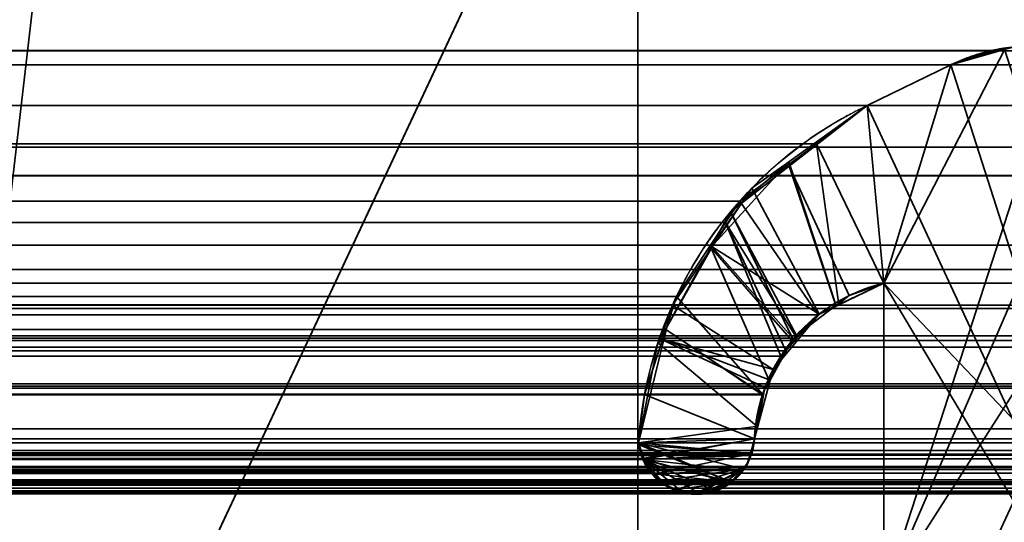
# Model space of a CAD drawing. Header units: millimetres. Extents: x -490 to 6690, y -115 to 152.
# Tile 428 of 656: x 1851.9 to 1856.84, y 8.56 to 11.08. Entities that reach past the tile are written whole.
import ezdxf

# ---------------------------------------------------------------- set-up
doc = ezdxf.new("R2010")
doc.units = ezdxf.units.MM
doc.layers.add('151', color=253, linetype='Continuous')

# ---------------------------------------------------------------- blocks, each defined once
blk = doc.blocks.new('UG_SURFACE_002')
at = {"layer": '151', "color": 252, "linetype": 'Continuous', "lineweight": 35}
for points in [[(2040, -6.2, 2202.5001), (2040, 133.2, 2202.5001), (960, 133.2, 2202.5001), (960, -6.2, 2202.5001)], [(1110, -6.2, 2052.5), (1110, 133.2, 2052.5), (1890, 133.2, 2052.5), (1890, -6.2, 2052.5)]]:
    blk.add_3dface(points, dxfattribs=at)
blk = doc.blocks.new('UG_SURFACE_133')
at = {"layer": '151', "color": 254, "linetype": 'Continuous', "lineweight": 35}
for points in [[(1875.25, -10, 2032.7499), (1875.25, 136.75, 2032.7499), (1124.75, 136.75, 2032.7499), (1124.75, -10, 2032.7499)], [(1855, 13, 2012.5), (1855, 5, 2012.5), (1851.2501, 5, 2008.75), (1851.2501, 131.75, 2008.75)], [(1867.4999, 21, 2025.0001), (1867.4999, -8, 2025.0001), (1132.5001, -8, 2025.0001), (1132.5001, 21, 2025.0001)], [(1863, 5, 2020.4999), (1863, 21, 2020.4999), (1137, 21, 2020.4999), (1137, 5, 2020.4999)], [(1859, 13, 2016.5), (1859, 5, 2016.5), (1141, 5, 2016.5), (1141, 13, 2016.5)], [(1855, 5, 2012.5), (1855, 13, 2012.5), (1145, 13, 2012.5), (1145, 5, 2012.5)]]:
    blk.add_3dface(points, dxfattribs=at)
blk = doc.blocks.new('UG_SURFACE_136')
at = {"layer": '151', "color": 254, "linetype": 'Continuous', "lineweight": 35}
for points in [[(1851.2977, 132.0496, 2008.7976), (1851.2501, 131.75, 2008.75), (1851.2501, 5, 2008.75), (1863, 106, 2020.4999)], [(1855, 13, -7.5), (1855, 5, -7.5), (1851.2501, 5, -7.5), (1851.2501, 131.75, -7.5)], [(1855, 13, 2012.5), (1863, 106, 2020.4999), (1851.2501, 5, 2008.75)], [(1851.2501, 5, 2008.75), (1855, 5, 2012.5), (1855, 13, 2012.5)], [(1855, 5, -7.5), (1855, 13, -7.5), (1855, 13, 2012.5), (1855, 5, 2012.5)]]:
    blk.add_3dface(points, dxfattribs=at)
blk = doc.blocks.new('UG_SURFACE_159')
at = {"layer": '151', "color": 14, "linetype": 'Continuous', "lineweight": 35}
for points in [[(1867.3, -10, 2024.8001), (1867.3, 19, 2024.8001), (1132.7, 19, 2024.8001), (1132.7, -10, 2024.8001)], [(1863.25, 16.25, 2020.75), (1863.25, -22, 2020.75), (1136.75, -22, 2020.75), (1136.75, 16.25, 2020.75)]]:
    blk.add_3dface(points, dxfattribs=at)
blk = doc.blocks.new('UG_SURFACE_160')
at = {"layer": '151', "color": 7, "linetype": 'Continuous', "lineweight": 35}
for points in [[(1136.75, 16, 2020.75), (1136.75, -22, 2020.75), (1863.25, -22, 2020.75), (1863.25, 16, 2020.75)], [(1863, 16, 2020.4999), (1863, -22, 2020.4999), (1137, -22, 2020.4999), (1137, 16, 2020.4999)]]:
    blk.add_3dface(points, dxfattribs=at)
blk = doc.blocks.new('UG_SURFACE_166')
at = {"layer": '151', "color": 253, "linetype": 'Continuous', "lineweight": 35}
for points in [[(1142.8112, 10.9236, 2014.6887), (1142.612, 10.853, 2014.888), (1857.388, 10.853, 2014.888)], [(1857.1888, 10.9236, 2014.6887), (1857.1199, 10.9237, 2014.6198), (1142.8801, 10.9237, 2014.6198), (1142.8112, 10.9236, 2014.6887)], [(1142.8112, 10.9236, 2014.6887), (1857.388, 10.853, 2014.888), (1857.1888, 10.9236, 2014.6887)], [(1142.8801, 10.9237, 2014.6198), (1857.1199, 10.9237, 2014.6198), (1856.8387, 10.9244, 2014.3387), (1143.1613, 10.9244, 2014.3387)], [(1143.2259, 10.9245, 2014.2741), (1143.1613, 10.9244, 2014.3387), (1856.8387, 10.9244, 2014.3387)], [(1143.2259, 10.9245, 2014.2741), (1856.8387, 10.9244, 2014.3387), (1856.7741, 10.9245, 2014.2741)], [(1856.7741, 10.9245, 2014.2741), (1143.4294, 10.853, 2014.0705), (1143.2259, 10.9245, 2014.2741)], [(1856.7741, 10.9245, 2014.2741), (1856.5706, 10.853, 2014.0705), (1143.4294, 10.853, 2014.0705)], [(1856.5706, 10.853, 2014.0705), (1856.7741, 10.9245, 2014.2741), (1856.8387, 10.9244, 2014.3387), (1856.235, 9.7575, 2013.7351)], [(1856.235, 8.1895, 2013.7351), (1856.235, 9.7575, 2013.7351), (1856.8387, 10.9244, 2014.3387), (1857.1199, 10.9237, 2014.6198)], [(1856.235, 8.1895, 2013.7351), (1857.1199, 10.9237, 2014.6198), (1857.1888, 10.9236, 2014.6887), (1857.388, 10.853, 2014.888)], [(1142.612, 10.853, 2014.888), (1142.193, 10.6485, 2015.3072), (1857.807, 10.6485, 2015.3072), (1857.388, 10.853, 2014.888)], [(1143.8484, 10.6485, 2013.6516), (1143.4294, 10.853, 2014.0705), (1856.5706, 10.853, 2014.0705), (1856.1516, 10.6485, 2013.6516)], [(1856.235, 9.7575, 2013.7351), (1855.8965, 10.4574, 2013.3965), (1856.1516, 10.6485, 2013.6516), (1856.5706, 10.853, 2014.0705)], [(1857.388, 10.853, 2014.888), (1857.807, 10.6485, 2015.3072), (1856.235, 8.1895, 2013.7351)], [(1858.1516, 10.44, 2015.6517), (1857.807, 10.6485, 2015.3072), (1142.193, 10.6485, 2015.3072), (1141.8484, 10.44, 2015.6517)], [(1143.8484, 10.6485, 2013.6516), (1856.1516, 10.6485, 2013.6516), (1855.8965, 10.4574, 2013.3965), (1144.1035, 10.4574, 2013.3965)], [(1856.235, 7.26, 2013.7351), (1857.807, 10.6485, 2015.3072), (1857.7231, 9.7575, 2015.223)], [(1857.807, 10.6485, 2015.3072), (1856.235, 7.26, 2013.7351), (1856.235, 8.1895, 2013.7351)], [(1141.8484, 10.44, 2015.6517), (1141.7125, 10.2966, 2015.7874), (1858.2875, 10.2966, 2015.7874)], [(1141.8484, 10.44, 2015.6517), (1858.2875, 10.2966, 2015.7874), (1858.1516, 10.44, 2015.6517)], [(1144.4877, 10.1696, 2013.0122), (1144.1035, 10.4574, 2013.3965), (1855.8965, 10.4574, 2013.3965)], [(1144.4877, 10.1696, 2013.0122), (1855.8965, 10.4574, 2013.3965), (1855.5123, 10.1696, 2013.0122)], [(1856.0095, 9.6484, 2013.5095), (1855.9043, 9.5975, 2013.4044), (1855.5123, 10.1696, 2013.0122), (1855.8965, 10.4574, 2013.3965)], [(1855.8965, 10.4574, 2013.3965), (1856.235, 9.7575, 2013.7351), (1856.0095, 9.6484, 2013.5095)], [(1858.6174, 9.9482, 2016.1176), (1858.2875, 10.2966, 2015.7874), (1141.7125, 10.2966, 2015.7874), (1141.3826, 9.9482, 2016.1176)], [(1855.5123, 10.1696, 2013.0122), (1144.5594, 10.0617, 2012.9406), (1144.4877, 10.1696, 2013.0122)], [(1855.5123, 10.1696, 2013.0122), (1855.4406, 10.0617, 2012.9406), (1144.5594, 10.0617, 2012.9406)], [(1855.4406, 10.0617, 2012.9406), (1855.5123, 10.1696, 2013.0122), (1855.9043, 9.5975, 2013.4044), (1855.7987, 9.4807, 2013.2987)], [(1144.8056, 9.6908, 2012.6944), (1144.5594, 10.0617, 2012.9406), (1855.4406, 10.0617, 2012.9406)], [(1144.8056, 9.6908, 2012.6944), (1855.4406, 10.0617, 2012.9406), (1855.1944, 9.6908, 2012.6944)], [(1855.1944, 9.6908, 2012.6944), (1855.4406, 10.0617, 2012.9406), (1855.7172, 9.3905, 2013.2172), (1855.6265, 9.1995, 2013.1264)], [(1855.4406, 10.0617, 2012.9406), (1855.7987, 9.4807, 2013.2987), (1855.7423, 9.4183, 2013.2422)], [(1855.7423, 9.4183, 2013.2422), (1855.7172, 9.3905, 2013.2172), (1855.4406, 10.0617, 2012.9406)], [(1141.3826, 9.9482, 2016.1176), (1141.3213, 9.8258, 2016.1786), (1858.6787, 9.8258, 2016.1786)], [(1141.3826, 9.9482, 2016.1176), (1858.6787, 9.8258, 2016.1786), (1858.6174, 9.9482, 2016.1176)], [(1858.8448, 9.4937, 2016.3448), (1858.6787, 9.8258, 2016.1786), (1141.3213, 9.8258, 2016.1786), (1141.1552, 9.4937, 2016.3448)], [(1142.2769, 9.7575, 2015.223), (1857.7231, 9.7575, 2015.223), (1857.9726, 9.6464, 2015.4727), (1142.0274, 9.6464, 2015.4727)], [(1142.2769, 9.7575, 2015.223), (1142.2769, 8.1895, 2015.223), (1857.7231, 8.1895, 2015.223), (1857.7231, 9.7575, 2015.223)], [(1143.9905, 9.6484, 2013.5095), (1856.0095, 9.6484, 2013.5095), (1856.235, 9.7575, 2013.7351), (1143.765, 9.7575, 2013.7351)], [(1143.765, 8.1895, 2013.7351), (1143.765, 9.7575, 2013.7351), (1856.235, 9.7575, 2013.7351), (1856.235, 8.1895, 2013.7351)], [(1856.235, 7.26, 2013.7351), (1857.7231, 9.7575, 2015.223), (1857.7231, 8.1895, 2015.223)], [(1855.1944, 9.6908, 2012.6944), (1144.8597, 9.5244, 2012.6402), (1144.8056, 9.6908, 2012.6944)], [(1855.1944, 9.6908, 2012.6944), (1855.1403, 9.5244, 2012.6402), (1144.8597, 9.5244, 2012.6402)], [(1855.6265, 9.1995, 2013.1264), (1855.1403, 9.5244, 2012.6402), (1855.1944, 9.6908, 2012.6944)], [(1141.9894, 9.6295, 2015.5108), (1142.0274, 9.6464, 2015.4727), (1857.9726, 9.6464, 2015.4727), (1858.0106, 9.6295, 2015.5108)], [(1855.9043, 9.5975, 2013.4044), (1143.9905, 9.6484, 2013.5095), (1144.0957, 9.5975, 2013.4044)], [(1855.9043, 9.5975, 2013.4044), (1856.0095, 9.6484, 2013.5095), (1143.9905, 9.6484, 2013.5095)], [(1858.0106, 9.6295, 2015.5108), (1141.8239, 9.4688, 2015.6763), (1141.9894, 9.6295, 2015.5108)], [(1858.0106, 9.6295, 2015.5108), (1858.1761, 9.4688, 2015.6763), (1141.8239, 9.4688, 2015.6763)], [(1144.0957, 9.5975, 2013.4044), (1855.7987, 9.4807, 2013.2987), (1855.9043, 9.5975, 2013.4044)], [(1144.0957, 9.5975, 2013.4044), (1144.2013, 9.4807, 2013.2987), (1855.7987, 9.4807, 2013.2987)], [(1141.106, 9.2524, 2016.3939), (1858.894, 9.2524, 2016.3939), (1858.8448, 9.4937, 2016.3448)], [(1141.1552, 9.4937, 2016.3448), (1141.106, 9.2524, 2016.3939), (1858.8448, 9.4937, 2016.3448)], [(1144.9656, 9.1992, 2012.5344), (1144.8597, 9.5244, 2012.6402), (1855.1403, 9.5244, 2012.6402)], [(1144.9656, 9.1992, 2012.5344), (1855.1403, 9.5244, 2012.6402), (1855.0344, 9.1992, 2012.5344)], [(1855.626, 9.1971, 2013.1259), (1855.5851, 8.9755, 2013.0851), (1855.0344, 9.1992, 2012.5344), (1855.1403, 9.5244, 2012.6402)], [(1855.1403, 9.5244, 2012.6402), (1855.6265, 9.1995, 2013.1264), (1855.626, 9.1971, 2013.1259)], [(1858.3156, 9.2399, 2015.8157), (1141.6844, 9.2399, 2015.8157), (1141.7909, 9.4368, 2015.7092)], [(1141.7909, 9.4368, 2015.7092), (1141.8239, 9.4688, 2015.6763), (1858.1761, 9.4688, 2015.6763), (1858.2091, 9.4368, 2015.7092)], [(1858.2091, 9.4368, 2015.7092), (1858.3156, 9.2399, 2015.8157), (1141.7909, 9.4368, 2015.7092)], [(1144.2577, 9.4183, 2013.2422), (1855.7423, 9.4183, 2013.2422), (1855.7987, 9.4807, 2013.2987), (1144.2013, 9.4807, 2013.2987)], [(1144.2577, 9.4183, 2013.2422), (1855.6265, 9.1995, 2013.1264), (1855.7172, 9.3905, 2013.2172)], [(1855.6265, 9.1995, 2013.1264), (1144.2577, 9.4183, 2013.2422), (1144.2828, 9.3905, 2013.2172)], [(1855.7172, 9.3905, 2013.2172), (1855.7423, 9.4183, 2013.2422), (1144.2577, 9.4183, 2013.2422)], [(1144.2828, 9.3905, 2013.2172), (1855.626, 9.1971, 2013.1259), (1855.6265, 9.1995, 2013.1264)], [(1144.2828, 9.3905, 2013.2172), (1144.3735, 9.1995, 2013.1264), (1855.626, 9.1971, 2013.1259)], [(1141.0455, 8.9555, 2016.4545), (1858.9545, 8.9555, 2016.4545), (1858.894, 9.2524, 2016.3939), (1141.106, 9.2524, 2016.3939)], [(1141.6789, 9.2299, 2015.821), (1141.6844, 9.2399, 2015.8157), (1858.3156, 9.2399, 2015.8157), (1858.3211, 9.2299, 2015.821)], [(1858.3691, 9.0261, 2015.8691), (1141.6309, 9.0263, 2015.8691), (1141.6789, 9.2299, 2015.821)], [(1858.3211, 9.2299, 2015.821), (1858.3691, 9.0261, 2015.8691), (1141.6789, 9.2299, 2015.821)], [(1144.3735, 9.1995, 2013.1264), (1144.374, 9.1971, 2013.1259), (1855.626, 9.1971, 2013.1259)], [(1144.4149, 8.9755, 2013.0851), (1855.5851, 8.9755, 2013.0851), (1855.626, 9.1971, 2013.1259), (1144.374, 9.1971, 2013.1259)], [(1855.0344, 9.1992, 2012.5344), (1144.9964, 8.9555, 2012.5036), (1144.9656, 9.1992, 2012.5344)], [(1855.0344, 9.1992, 2012.5344), (1855.0036, 8.9555, 2012.5036), (1144.9964, 8.9555, 2012.5036)], [(1855.0242, 8.8768, 2012.5241), (1855.0036, 8.9555, 2012.5036), (1855.0344, 9.1992, 2012.5344), (1855.5851, 8.9755, 2013.0851)], [(1858.373, 8.9755, 2015.8732), (1141.627, 8.9755, 2015.8732), (1141.6309, 9.0263, 2015.8691)], [(1858.3691, 9.0261, 2015.8691), (1858.373, 8.9755, 2015.8732), (1141.6309, 9.0263, 2015.8691)], [(1858.9545, 8.9555, 2016.4545), (1141.0455, 8.9555, 2016.4545), (1141.0598, 8.8931, 2016.4402)], [(1858.9402, 8.8931, 2016.4402), (1858.9545, 8.9555, 2016.4545), (1141.0598, 8.8931, 2016.4402)], [(1858.373, 8.9755, 2015.8732), (1858.3838, 8.9175, 2015.8837), (1141.6162, 8.9175, 2015.8837), (1141.627, 8.9755, 2015.8732)], [(1855.5851, 8.9755, 2013.0851), (1144.4149, 8.9755, 2013.0851), (1144.4266, 8.9064, 2013.0734)], [(1855.5734, 8.9064, 2013.0734), (1855.5851, 8.9755, 2013.0851), (1144.4266, 8.9064, 2013.0734)], [(1144.9758, 8.8768, 2012.5241), (1855.0036, 8.9555, 2012.5036), (1855.0242, 8.8768, 2012.5241)], [(1144.9758, 8.8768, 2012.5241), (1144.9964, 8.9555, 2012.5036), (1855.0036, 8.9555, 2012.5036)], [(1855.5851, 8.9755, 2013.0851), (1855.0267, 8.8725, 2012.5268), (1855.0242, 8.8768, 2012.5241)], [(1855.0267, 8.8725, 2012.5268), (1855.5851, 8.9755, 2013.0851), (1855.5734, 8.9064, 2013.0734), (1855.5669, 8.8919, 2013.0668)], [(1141.0598, 8.8931, 2016.4402), (1141.0691, 8.8749, 2016.4309), (1858.9309, 8.8749, 2016.4309), (1858.9402, 8.8931, 2016.4402)], [(1858.3874, 8.8981, 2015.8873), (1141.5837, 8.8372, 2015.9163), (1141.6126, 8.8981, 2015.8873)], [(1858.3874, 8.8981, 2015.8873), (1858.4163, 8.8372, 2015.9163), (1141.5837, 8.8372, 2015.9163)], [(1141.6126, 8.8981, 2015.8873), (1858.3838, 8.9175, 2015.8837), (1858.3874, 8.8981, 2015.8873)], [(1141.6126, 8.8981, 2015.8873), (1141.6162, 8.9175, 2015.8837), (1858.3838, 8.9175, 2015.8837)], [(1144.4266, 8.9064, 2013.0734), (1144.4331, 8.8919, 2013.0668), (1855.5669, 8.8919, 2013.0668), (1855.5734, 8.9064, 2013.0734)], [(1855.5413, 8.8351, 2013.0413), (1144.4331, 8.8919, 2013.0668), (1144.4587, 8.8351, 2013.0413)], [(1855.5413, 8.8351, 2013.0413), (1855.5669, 8.8919, 2013.0668), (1144.4331, 8.8919, 2013.0668)], [(1855.5669, 8.8919, 2013.0668), (1855.5413, 8.8351, 2013.0413), (1855.5257, 8.8171, 2013.0258), (1855.0267, 8.8725, 2012.5268)], [(1858.9309, 8.8749, 2016.4309), (1141.0691, 8.8749, 2016.4309), (1141.0966, 8.8214, 2016.4034)], [(1858.9034, 8.8214, 2016.4034), (1858.9309, 8.8749, 2016.4309), (1141.0966, 8.8214, 2016.4034)], [(1144.9385, 8.8122, 2012.5616), (1855.0267, 8.8725, 2012.5268), (1855.0615, 8.8122, 2012.5616)], [(1144.9385, 8.8122, 2012.5616), (1144.9733, 8.8725, 2012.5268), (1855.0267, 8.8725, 2012.5268)], [(1855.0242, 8.8768, 2012.5241), (1144.9733, 8.8725, 2012.5268), (1144.9758, 8.8768, 2012.5241)], [(1855.0242, 8.8768, 2012.5241), (1855.0267, 8.8725, 2012.5268), (1144.9733, 8.8725, 2012.5268)], [(1855.0267, 8.8725, 2012.5268), (1855.1382, 8.7425, 2012.6381), (1855.1369, 8.743, 2012.6369), (1855.0735, 8.8012, 2012.5735)], [(1855.0267, 8.8725, 2012.5268), (1855.3033, 8.704, 2012.8033), (1855.2552, 8.7, 2012.7554), (1855.2185, 8.7133, 2012.7184)], [(1855.2185, 8.7133, 2012.7184), (1855.1382, 8.7425, 2012.6381), (1855.0267, 8.8725, 2012.5268)], [(1855.0267, 8.8725, 2012.5268), (1855.4647, 8.7569, 2012.9647), (1855.3883, 8.7151, 2012.8882)], [(1855.3883, 8.7151, 2012.8882), (1855.3798, 8.7105, 2012.8798), (1855.3033, 8.704, 2012.8033), (1855.0267, 8.8725, 2012.5268)], [(1855.0267, 8.8725, 2012.5268), (1855.5257, 8.8171, 2013.0258), (1855.4816, 8.7661, 2012.9817), (1855.4647, 8.7569, 2012.9647)], [(1855.0735, 8.8012, 2012.5735), (1855.0615, 8.8122, 2012.5616), (1855.0267, 8.8725, 2012.5268)], [(1141.0966, 8.8214, 2016.4034), (1141.114, 8.8035, 2016.386), (1858.886, 8.8035, 2016.386), (1858.9034, 8.8214, 2016.4034)], [(1858.8387, 8.755, 2016.3386), (1141.114, 8.8035, 2016.386), (1141.1613, 8.755, 2016.3386)], [(1858.8387, 8.755, 2016.3386), (1858.886, 8.8035, 2016.386), (1141.114, 8.8035, 2016.386)], [(1858.4187, 8.8321, 2015.9187), (1141.5257, 8.7706, 2015.9743), (1141.5813, 8.8321, 2015.9187)], [(1858.4187, 8.8321, 2015.9187), (1858.4743, 8.7706, 2015.9743), (1141.5257, 8.7706, 2015.9743)], [(1141.5813, 8.8321, 2015.9187), (1858.4163, 8.8372, 2015.9163), (1858.4187, 8.8321, 2015.9187)], [(1141.5813, 8.8321, 2015.9187), (1141.5837, 8.8372, 2015.9163), (1858.4163, 8.8372, 2015.9163)], [(1144.4587, 8.8351, 2013.0413), (1144.4743, 8.8171, 2013.0258), (1855.5257, 8.8171, 2013.0258), (1855.5413, 8.8351, 2013.0413)], [(1855.5257, 8.8171, 2013.0258), (1144.4743, 8.8171, 2013.0258), (1144.5184, 8.7661, 2012.9817)], [(1855.4816, 8.7661, 2012.9817), (1855.5257, 8.8171, 2013.0258), (1144.5184, 8.7661, 2012.9817)], [(1144.8631, 8.743, 2012.6369), (1855.0735, 8.8012, 2012.5735), (1855.1369, 8.743, 2012.6369)], [(1144.8631, 8.743, 2012.6369), (1144.9265, 8.8012, 2012.5735), (1855.0735, 8.8012, 2012.5735)], [(1855.0615, 8.8122, 2012.5616), (1144.9265, 8.8012, 2012.5735), (1144.9385, 8.8122, 2012.5616)], [(1855.0615, 8.8122, 2012.5616), (1855.0735, 8.8012, 2012.5735), (1144.9265, 8.8012, 2012.5735)], [(1141.1613, 8.755, 2016.3386), (1141.181, 8.7469, 2016.319), (1858.819, 8.7469, 2016.319), (1858.8387, 8.755, 2016.3386)], [(1141.2622, 8.7133, 2016.2377), (1858.7378, 8.7133, 2016.2377), (1858.819, 8.7469, 2016.319), (1141.181, 8.7469, 2016.319)], [(1858.4834, 8.7605, 2015.9833), (1141.453, 8.7288, 2016.047), (1141.5166, 8.7605, 2015.9833)], [(1858.4834, 8.7605, 2015.9833), (1858.547, 8.7288, 2016.047), (1141.453, 8.7288, 2016.047)], [(1141.5166, 8.7605, 2015.9833), (1858.4743, 8.7706, 2015.9743), (1858.4834, 8.7605, 2015.9833)], [(1141.5166, 8.7605, 2015.9833), (1141.5257, 8.7706, 2015.9743), (1858.4743, 8.7706, 2015.9743)], [(1144.5184, 8.7661, 2012.9817), (1144.5353, 8.7569, 2012.9647), (1855.4647, 8.7569, 2012.9647), (1855.4816, 8.7661, 2012.9817)], [(1144.6117, 8.7151, 2012.8882), (1855.3883, 8.7151, 2012.8882), (1855.4647, 8.7569, 2012.9647), (1144.5353, 8.7569, 2012.9647)], [(1144.8618, 8.7425, 2012.6381), (1855.1382, 8.7425, 2012.6381), (1855.2185, 8.7133, 2012.7184), (1144.7815, 8.7133, 2012.7184)], [(1855.1369, 8.743, 2012.6369), (1144.8618, 8.7425, 2012.6381), (1144.8631, 8.743, 2012.6369)], [(1855.1369, 8.743, 2012.6369), (1855.1382, 8.7425, 2012.6381), (1144.8618, 8.7425, 2012.6381)], [(1858.707, 8.7005, 2016.207), (1141.2622, 8.7133, 2016.2377), (1141.293, 8.7005, 2016.207)], [(1858.707, 8.7005, 2016.207), (1858.7378, 8.7133, 2016.2377), (1141.2622, 8.7133, 2016.2377)], [(1141.293, 8.7005, 2016.207), (1141.3445, 8.7034, 2016.1555), (1858.6555, 8.7034, 2016.1555), (1858.707, 8.7005, 2016.207)], [(1141.3631, 8.7044, 2016.1369), (1858.6369, 8.7044, 2016.1369), (1858.6555, 8.7034, 2016.1555), (1141.3445, 8.7034, 2016.1555)], [(1858.5905, 8.707, 2016.0904), (1141.3631, 8.7044, 2016.1369), (1141.4095, 8.707, 2016.0904)], [(1858.5905, 8.707, 2016.0904), (1858.6369, 8.7044, 2016.1369), (1141.3631, 8.7044, 2016.1369)], [(1141.4095, 8.707, 2016.0904), (1858.547, 8.7288, 2016.047), (1858.5905, 8.707, 2016.0904)], [(1141.4095, 8.707, 2016.0904), (1141.453, 8.7288, 2016.047), (1858.547, 8.7288, 2016.047)], [(1855.3798, 8.7105, 2012.8798), (1144.6117, 8.7151, 2012.8882), (1144.6202, 8.7105, 2012.8798)], [(1855.3798, 8.7105, 2012.8798), (1855.3883, 8.7151, 2012.8882), (1144.6117, 8.7151, 2012.8882)], [(1144.6202, 8.7105, 2012.8798), (1144.6967, 8.704, 2012.8033), (1855.3033, 8.704, 2012.8033), (1855.3798, 8.7105, 2012.8798)], [(1855.2552, 8.7, 2012.7554), (1144.6967, 8.704, 2012.8033), (1144.7448, 8.7, 2012.7554)], [(1855.2552, 8.7, 2012.7554), (1855.3033, 8.704, 2012.8033), (1144.6967, 8.704, 2012.8033)], [(1144.7448, 8.7, 2012.7554), (1855.2185, 8.7133, 2012.7184), (1855.2552, 8.7, 2012.7554)], [(1144.7448, 8.7, 2012.7554), (1144.7815, 8.7133, 2012.7184), (1855.2185, 8.7133, 2012.7184)]]:
    blk.add_3dface(points, dxfattribs=at)
blk = doc.blocks.new('UG_SURFACE_167')
at = {"layer": '151', "color": 253, "linetype": 'Continuous', "lineweight": 35}
for points in [[(1857.7231, 8.1895, -7.5), (1856.235, 9.7575, -7.5), (1856.5706, 10.853, -7.5), (1856.8388, 10.9368, -7.5)], [(1856.5706, 10.853, 2014.0705), (1856.8799, 10.9421, 2014.38), (1856.8388, 10.9368, -7.5)], [(1857.7231, 7.26, 2015.223), (1856.8879, 10.9407, 2014.3881), (1856.8799, 10.9421, 2014.38), (1856.5706, 10.853, 2014.0705)], [(1856.8388, 10.9368, -7.5), (1856.5706, 10.853, -7.5), (1856.5706, 10.853, 2014.0705)], [(1856.1516, 10.6485, 2013.6516), (1856.5706, 10.853, 2014.0705), (1856.5706, 10.853, -7.5), (1856.1516, 10.6485, -7.5)], [(1856.1516, 10.6485, -7.5), (1856.5706, 10.853, -7.5), (1856.235, 9.7575, -7.5)], [(1856.5706, 10.853, 2014.0705), (1856.1516, 10.6485, 2013.6516), (1857.7231, 7.26, 2015.223)], [(1856.1516, 10.6485, -7.5), (1855.7578, 10.3669, -7.5), (1855.7595, 10.3439, 2013.2594)], [(1856.235, 9.7575, -7.5), (1855.9953, 9.6427, -7.5), (1855.7578, 10.3669, -7.5), (1856.1516, 10.6485, -7.5)], [(1855.7595, 10.3439, 2013.2594), (1856.1516, 10.6485, 2013.6516), (1856.1516, 10.6485, -7.5)], [(1856.061, 9.6957, 2013.561), (1856.235, 9.7575, 2013.7351), (1856.1516, 10.6485, 2013.6516), (1855.7595, 10.3439, 2013.2594)], [(1857.7231, 7.26, 2015.223), (1856.1516, 10.6485, 2013.6516), (1856.235, 9.7575, 2013.7351)], [(1855.7578, 10.3669, -7.5), (1855.5731, 10.2347, -7.5), (1855.3666, 9.9368, 2012.8665)], [(1855.3666, 9.9368, 2012.8665), (1855.4657, 10.1155, 2012.9657), (1855.7578, 10.3669, -7.5)], [(1855.4657, 10.1155, 2012.9657), (1855.7595, 10.3439, 2013.2594), (1855.7578, 10.3669, -7.5)], [(1855.7595, 10.3439, 2013.2594), (1855.4657, 10.1155, 2012.9657), (1855.796, 9.4949, 2013.2959), (1855.9933, 9.6444, 2013.4933)], [(1855.9953, 9.6427, -7.5), (1855.9096, 9.6016, -7.5), (1855.5731, 10.2347, -7.5), (1855.7578, 10.3669, -7.5)], [(1855.9933, 9.6444, 2013.4933), (1856.061, 9.6957, 2013.561), (1855.7595, 10.3439, 2013.2594)], [(1855.5731, 10.2347, -7.5), (1855.3735, 9.9404, -7.5), (1855.3666, 9.9368, 2012.8665)], [(1855.3735, 9.9404, -7.5), (1855.5731, 10.2347, -7.5), (1855.9096, 9.6016, -7.5)], [(1855.4657, 10.1155, 2012.9657), (1855.3666, 9.9368, 2012.8665), (1855.7737, 9.4687, 2013.2737), (1855.7793, 9.4752, 2013.2792)], [(1855.7793, 9.4752, 2013.2792), (1855.796, 9.4949, 2013.2959), (1855.4657, 10.1155, 2012.9657)], [(1855.3735, 9.9404, -7.5), (1855.1738, 9.6461, -7.5), (1855.1118, 9.4775, 2012.6119)], [(1855.1118, 9.4775, 2012.6119), (1855.3666, 9.9368, 2012.8665), (1855.3735, 9.9404, -7.5)], [(1855.3666, 9.9368, 2012.8665), (1855.1118, 9.4775, 2012.6119), (1855.6383, 9.2331, 2013.1383), (1855.6589, 9.269, 2013.159)], [(1855.7942, 9.4628, -7.5), (1855.6788, 9.324, -7.5), (1855.1738, 9.6461, -7.5), (1855.3735, 9.9404, -7.5)], [(1855.6589, 9.269, 2013.159), (1855.7737, 9.4687, 2013.2737), (1855.3666, 9.9368, 2012.8665)], [(1855.3735, 9.9404, -7.5), (1855.9096, 9.6016, -7.5), (1855.7942, 9.4628, -7.5)], [(1856.061, 9.6957, 2013.561), (1855.9953, 9.6427, -7.5), (1856.235, 9.7575, -7.5)], [(1856.235, 9.7575, -7.5), (1856.235, 9.7575, 2013.7351), (1856.061, 9.6957, 2013.561)], [(1856.235, 8.1895, 2013.7351), (1856.235, 9.7575, 2013.7351), (1856.235, 9.7575, -7.5), (1856.235, 8.1895, -7.5)], [(1857.7231, 8.1895, -7.5), (1857.7231, 7.26, -7.5), (1856.235, 9.7575, -7.5)], [(1856.235, 8.1895, -7.5), (1856.235, 9.7575, -7.5), (1857.7231, 7.26, -7.5)], [(1857.7231, 7.26, 2015.223), (1856.235, 9.7575, 2013.7351), (1856.235, 8.1895, 2013.7351)], [(1856.061, 9.6957, 2013.561), (1855.9933, 9.6444, 2013.4933), (1855.9953, 9.6427, -7.5)], [(1855.1738, 9.6461, -7.5), (1855.1317, 9.4752, -7.5), (1855.1118, 9.4775, 2012.6119)], [(1855.1317, 9.4752, -7.5), (1855.1738, 9.6461, -7.5), (1855.6788, 9.324, -7.5)], [(1855.9096, 9.6016, -7.5), (1855.9933, 9.6444, 2013.4933), (1855.796, 9.4949, 2013.2959)], [(1855.9096, 9.6016, -7.5), (1855.9953, 9.6427, -7.5), (1855.9933, 9.6444, 2013.4933)], [(1855.796, 9.4949, 2013.2959), (1855.7942, 9.4628, -7.5), (1855.9096, 9.6016, -7.5)], [(1855.796, 9.4949, 2013.2959), (1855.7793, 9.4752, 2013.2792), (1855.7942, 9.4628, -7.5)], [(1855.1317, 9.4752, -7.5), (1855.0036, 8.9555, -7.5), (1855.0036, 8.9555, 2012.5036)], [(1855.0036, 8.9555, 2012.5036), (1855.1013, 9.4585, 2012.6014), (1855.1317, 9.4752, -7.5)], [(1855.6646, 9.2711, -7.5), (1855.6024, 9.0398, -7.5), (1855.0036, 8.9555, -7.5), (1855.1317, 9.4752, -7.5)], [(1855.1013, 9.4585, 2012.6014), (1855.0036, 8.9555, 2012.5036), (1855.5851, 8.9755, 2013.0851), (1855.5983, 9.0398, 2013.0985)], [(1855.1013, 9.4585, 2012.6014), (1855.1118, 9.4775, 2012.6119), (1855.1317, 9.4752, -7.5)], [(1855.5983, 9.0398, 2013.0985), (1855.6383, 9.2331, 2013.1383), (1855.1118, 9.4775, 2012.6119), (1855.1013, 9.4585, 2012.6014)], [(1855.1317, 9.4752, -7.5), (1855.6788, 9.324, -7.5), (1855.6646, 9.2711, -7.5)], [(1855.7737, 9.4687, 2013.2737), (1855.6589, 9.269, 2013.159), (1855.6646, 9.2711, -7.5)], [(1855.7737, 9.4687, 2013.2737), (1855.6646, 9.2711, -7.5), (1855.6788, 9.324, -7.5)], [(1855.6788, 9.324, -7.5), (1855.7793, 9.4752, 2013.2792), (1855.7737, 9.4687, 2013.2737)], [(1855.6788, 9.324, -7.5), (1855.7942, 9.4628, -7.5), (1855.7793, 9.4752, 2013.2792)], [(1855.6383, 9.2331, 2013.1383), (1855.6024, 9.0398, -7.5), (1855.6646, 9.2711, -7.5)], [(1855.6646, 9.2711, -7.5), (1855.6589, 9.269, 2013.159), (1855.6383, 9.2331, 2013.1383)], [(1855.6383, 9.2331, 2013.1383), (1855.5983, 9.0398, 2013.0985), (1855.6024, 9.0398, -7.5)], [(1855.6024, 9.0398, -7.5), (1855.5851, 8.9755, -7.5), (1855.0036, 8.9555, -7.5)], [(1855.6024, 9.0398, -7.5), (1855.5983, 9.0398, 2013.0985), (1855.5851, 8.9755, 2013.0851)], [(1855.5851, 8.9755, 2013.0851), (1855.5851, 8.9755, -7.5), (1855.6024, 9.0398, -7.5)], [(1855.0036, 8.9555, -7.5), (1855.5851, 8.9755, -7.5), (1855.5653, 8.9011, -7.5)], [(1855.5685, 8.9016, 2013.0687), (1855.5789, 8.9281, 2013.0789), (1855.5851, 8.9755, 2013.0851), (1855.0036, 8.9555, 2012.5036)], [(1855.0068, 8.946, -7.5), (1855.0062, 8.9461, 2012.5062), (1855.0036, 8.9555, 2012.5036)], [(1855.0036, 8.9555, 2012.5036), (1855.0036, 8.9555, -7.5), (1855.0068, 8.946, -7.5)], [(1855.0036, 8.9555, -7.5), (1855.5653, 8.9011, -7.5), (1855.5534, 8.8564, -7.5), (1855.528, 8.8253, -7.5)], [(1855.528, 8.8253, -7.5), (1855.4753, 8.761, -7.5), (1855.471, 8.7588, -7.5), (1855.0036, 8.9555, -7.5)], [(1855.0068, 8.946, -7.5), (1855.0036, 8.9555, -7.5), (1855.471, 8.7588, -7.5)], [(1855.5685, 8.9016, 2013.0687), (1855.0036, 8.9555, 2012.5036), (1855.0062, 8.9461, 2012.5062)], [(1855.0322, 8.8716, -7.5), (1855.0277, 8.8702, 2012.5277), (1855.0062, 8.9461, 2012.5062)], [(1855.0062, 8.9461, 2012.5062), (1855.0068, 8.946, -7.5), (1855.0322, 8.8716, -7.5)], [(1855.5685, 8.9016, 2013.0687), (1855.0062, 8.9461, 2012.5062), (1855.0277, 8.8702, 2012.5277)], [(1855.0322, 8.8716, -7.5), (1855.0068, 8.946, -7.5), (1855.471, 8.7588, -7.5)], [(1855.5685, 8.9016, 2013.0687), (1855.5653, 8.9011, -7.5), (1855.5851, 8.9755, -7.5)], [(1855.5851, 8.9755, -7.5), (1855.5789, 8.9281, 2013.0789), (1855.5685, 8.9016, 2013.0687)], [(1855.5851, 8.9755, -7.5), (1855.5851, 8.9755, 2013.0851), (1855.5789, 8.9281, 2013.0789)], [(1855.0277, 8.8702, 2012.5277), (1855.0289, 8.8662, 2012.5289), (1855.0764, 8.7973, 2012.5763), (1855.5685, 8.9016, 2013.0687)], [(1855.5304, 8.8254, 2013.0303), (1855.5449, 8.8411, 2013.0451), (1855.5685, 8.9016, 2013.0687), (1855.0764, 8.7973, 2012.5763)], [(1855.5653, 8.9011, -7.5), (1855.5685, 8.9016, 2013.0687), (1855.5449, 8.8411, 2013.0451)], [(1855.5449, 8.8411, 2013.0451), (1855.5534, 8.8564, -7.5), (1855.5653, 8.9011, -7.5)], [(1855.0289, 8.8662, 2012.5289), (1855.0277, 8.8702, 2012.5277), (1855.0322, 8.8716, -7.5)], [(1855.0289, 8.8662, 2012.5289), (1855.0322, 8.8716, -7.5), (1855.0434, 8.8389, -7.5)], [(1855.0434, 8.8389, -7.5), (1855.0764, 8.7973, 2012.5763), (1855.0289, 8.8662, 2012.5289)], [(1855.471, 8.7588, -7.5), (1855.0799, 8.8, -7.5), (1855.0434, 8.8389, -7.5), (1855.0322, 8.8716, -7.5)], [(1855.5304, 8.8254, 2013.0303), (1855.528, 8.8253, -7.5), (1855.5534, 8.8564, -7.5)], [(1855.5534, 8.8564, -7.5), (1855.5449, 8.8411, 2013.0451), (1855.5304, 8.8254, 2013.0303)], [(1855.0434, 8.8389, -7.5), (1855.0799, 8.8, -7.5), (1855.0764, 8.7973, 2012.5763)], [(1855.5304, 8.8254, 2013.0303), (1855.0764, 8.7973, 2012.5763), (1855.0848, 8.7853, 2012.5847), (1855.1148, 8.7637, 2012.6147)], [(1855.0848, 8.7853, 2012.5847), (1855.0764, 8.7973, 2012.5763), (1855.0799, 8.8, -7.5)], [(1855.0848, 8.7853, 2012.5847), (1855.0799, 8.8, -7.5), (1855.1158, 8.7619, -7.5)], [(1855.471, 8.7588, -7.5), (1855.1158, 8.7619, -7.5), (1855.0799, 8.8, -7.5)], [(1855.1148, 8.7637, 2012.6147), (1855.1663, 8.7266, 2012.6662), (1855.193, 8.7219, 2012.6932), (1855.5304, 8.8254, 2013.0303)], [(1855.5304, 8.8254, 2013.0303), (1855.193, 8.7219, 2012.6932), (1855.2969, 8.7035, 2012.7969)], [(1855.2969, 8.7035, 2012.7969), (1855.3063, 8.7018, 2012.8064), (1855.5304, 8.8254, 2013.0303)], [(1855.5304, 8.8254, 2013.0303), (1855.3063, 8.7018, 2012.8064), (1855.3227, 8.6989, 2012.8226), (1855.3921, 8.7245, 2012.892)], [(1855.4701, 8.7605, 2012.97), (1855.5304, 8.8254, 2013.0303), (1855.3921, 8.7245, 2012.892)], [(1855.528, 8.8253, -7.5), (1855.5304, 8.8254, 2013.0303), (1855.4701, 8.7605, 2012.97)], [(1855.4701, 8.7605, 2012.97), (1855.4753, 8.761, -7.5), (1855.528, 8.8253, -7.5)], [(1855.1158, 8.7619, -7.5), (1855.1148, 8.7637, 2012.6147), (1855.0848, 8.7853, 2012.5847)], [(1855.1663, 8.7266, 2012.6662), (1855.1148, 8.7637, 2012.6147), (1855.1158, 8.7619, -7.5)], [(1855.1663, 8.7266, 2012.6662), (1855.1158, 8.7619, -7.5), (1855.1278, 8.7491, -7.5)], [(1855.471, 8.7588, -7.5), (1855.1949, 8.7214, -7.5), (1855.1278, 8.7491, -7.5), (1855.1158, 8.7619, -7.5)], [(1855.1278, 8.7491, -7.5), (1855.193, 8.7219, 2012.6932), (1855.1663, 8.7266, 2012.6662)], [(1855.1278, 8.7491, -7.5), (1855.1949, 8.7214, -7.5), (1855.193, 8.7219, 2012.6932)], [(1855.2961, 8.7039, -7.5), (1855.2418, 8.7021, -7.5), (1855.1949, 8.7214, -7.5), (1855.471, 8.7588, -7.5)], [(1855.3057, 8.7043, -7.5), (1855.2961, 8.7039, -7.5), (1855.471, 8.7588, -7.5)], [(1855.3057, 8.7043, -7.5), (1855.471, 8.7588, -7.5), (1855.3916, 8.7196, -7.5)], [(1855.3921, 8.7245, 2012.892), (1855.3916, 8.7196, -7.5), (1855.471, 8.7588, -7.5)], [(1855.3921, 8.7245, 2012.892), (1855.4597, 8.7493, 2012.9597), (1855.4701, 8.7605, 2012.97)], [(1855.471, 8.7588, -7.5), (1855.4597, 8.7493, 2012.9597), (1855.3921, 8.7245, 2012.892)], [(1855.471, 8.7588, -7.5), (1855.4701, 8.7605, 2012.97), (1855.4597, 8.7493, 2012.9597)], [(1855.4701, 8.7605, 2012.97), (1855.471, 8.7588, -7.5), (1855.4753, 8.761, -7.5)], [(1855.2961, 8.7039, -7.5), (1855.2969, 8.7035, 2012.7969), (1855.193, 8.7219, 2012.6932)], [(1855.193, 8.7219, 2012.6932), (1855.1949, 8.7214, -7.5), (1855.2418, 8.7021, -7.5)], [(1855.193, 8.7219, 2012.6932), (1855.2418, 8.7021, -7.5), (1855.2961, 8.7039, -7.5)], [(1855.2969, 8.7035, 2012.7969), (1855.2961, 8.7039, -7.5), (1855.3057, 8.7043, -7.5)], [(1855.3057, 8.7043, -7.5), (1855.3063, 8.7018, 2012.8064), (1855.2969, 8.7035, 2012.7969)], [(1855.3916, 8.7196, -7.5), (1855.3649, 8.7063, -7.5), (1855.3057, 8.7043, -7.5)], [(1855.3063, 8.7018, 2012.8064), (1855.3057, 8.7043, -7.5), (1855.3649, 8.7063, -7.5)], [(1855.3649, 8.7063, -7.5), (1855.3227, 8.6989, 2012.8226), (1855.3063, 8.7018, 2012.8064)], [(1855.3649, 8.7063, -7.5), (1855.3921, 8.7245, 2012.892), (1855.3227, 8.6989, 2012.8226)], [(1855.3649, 8.7063, -7.5), (1855.3916, 8.7196, -7.5), (1855.3921, 8.7245, 2012.892)]]:
    blk.add_3dface(points, dxfattribs=at)

msp = doc.modelspace()

# ---------------------------------------------------------------- linework, layer by layer
at = {"layer": '151', "linetype": 'Continuous', "lineweight": -3}
for p, q in [((1855, 13, 2012.5), (1855, 5, 2012.5)), ((1855, 5, -7.5), (1855, 13, -7.5)), ((1855, 5, 2012.5), (1855, 13, 2012.5)), ((1857.3881, 10.853, 2014.8881), (1142.6119, 10.853, 2014.8881)), ((1856.5706, 10.853, 2014.0706), (1143.4294, 10.853, 2014.0706)), ((1856.1516, 10.6485, 2013.6516), (1856.5706, 10.853, 2014.0706)), ((1856.1516, 10.6485, 2013.6516), (1856.5706, 10.853, 2014.0706)), ((1856.1516, 10.6485, -7.5), (1856.5706, 10.853, -7.5)), ((1856.5706, 10.853, -7.5), (1856.5706, 10.853, 2014.0706)), ((1857.8071, 10.6485, 2015.3071), (1142.1929, 10.6485, 2015.3071)), ((1856.1516, 10.6485, 2013.6516), (1143.8484, 10.6485, 2013.6516)), ((1856.1516, 10.6485, -7.5), (1856.1516, 10.6485, 2013.6516)), ((1857.7231, 9.7575, 2015.2231), (1142.2769, 9.7575, 2015.2231)), ((1856.2351, 9.7575, 2013.7351), (1143.7649, 9.7575, 2013.7351)), ((1856.2351, 8.1895, 2013.7351), (1856.2351, 9.7575, 2013.7351)), ((1856.2351, 8.1895, -7.5), (1856.2351, 9.7575, -7.5)), ((1856.2351, 9.7575, -7.5), (1856.2351, 9.7575, 2013.7351)), ((1856.2351, 8.1895, 2013.7351), (1856.2351, 9.7575, 2013.7351)), ((1858.9546, 8.9555, 2016.4546), (1141.0454, 8.9555, 2016.4546)), ((1141.6269, 8.9755, 2015.8731), (1858.3731, 8.9755, 2015.8731)), ((1855.5851, 8.9755, 2013.0851), (1144.4149, 8.9755, 2013.0851)), ((1855.0036, 8.9555, 2012.5036), (1144.9964, 8.9555, 2012.5036)), ((1855.0036, 8.9555, -7.5), (1855.0036, 8.9555, 2012.5036)), ((1855.5851, 8.9755, -7.5), (1855.5851, 8.9755, 2013.0851))]:
    msp.add_line(p, q, dxfattribs=at)
at = {"layer": '151', "linetype": 'Continuous', "lineweight": -3, "extrusion": (0, 0, -1)}
for centre, radius, start, end in [((-1856.9793, 10.0155, 7.5), 0.9319, 63.9845, 116.0155), ((-1857.0186, 8.8249, 7.5), 2.0193, 3.7096, 64.5717), ((-1855.2935, 8.9893, 7.5), 0.2919, 182.7186, 353.3417)]:
    msp.add_arc(centre, radius, start, end, dxfattribs=at)
at = {"layer": '151', "linetype": 'Continuous', "lineweight": -3}
msp.add_arc((1856.4287, 8.9354, -7.5), 0.8445, 103.2518, 177.2814, dxfattribs=at)
for points, knots in [([(1857.3881, 10.853, 2014.8881), (1857.3233, 10.8846, 2014.8233), (1857.2564, 10.908, 2014.7564), (1857.0523, 10.955, 2014.5523), (1856.9106, 10.9554, 2014.4106), (1856.7051, 10.909, 2014.2051), (1856.6367, 10.8853, 2014.1367), (1856.5706, 10.853, 2014.0706)], [0, 0, 0, 0, 0.246422, 0.246422, 0.74843, 0.74843, 1, 1, 1, 1]), ([(1856.1516, 10.6485, 2013.6516), (1855.8733, 10.5162, 2013.3733), (1855.6129, 10.3172, 2013.1129), (1855.1889, 9.7496, 2012.6889), (1855.0304, 9.369, 2012.5304), (1855.0036, 8.9555, 2012.5036)], [0, 0, 0, 0, 0.5, 0.5, 1, 1, 1, 1]), ([(1855.5851, 8.9755, 2013.0851), (1855.5887, 9.0525, 2013.0887), (1855.6034, 9.1295, 2013.1034), (1855.6494, 9.269, 2013.1494), (1855.6808, 9.3336, 2013.1808), (1855.7704, 9.4736, 2013.2704), (1855.8352, 9.5428, 2013.3352), (1856.006, 9.678, 2013.506), (1856.1201, 9.7304, 2013.6201), (1856.2351, 9.7575, 2013.7351)], [0, 0, 0, 0, 0.178952, 0.178952, 0.356168, 0.356168, 0.615937, 0.615937, 1, 1, 1, 1]), ([(1855.0036, 8.9555, 2012.5036), (1855.0068, 8.9279, 2012.5068), (1855.0141, 8.9009, 2012.5141), (1855.0342, 8.8529, 2012.5342), (1855.0471, 8.8311, 2012.5471), (1855.0835, 8.7834, 2012.5835), (1855.1096, 8.7604, 2012.6096), (1855.1741, 8.7194, 2012.6741), (1855.2147, 8.7053, 2012.7147), (1855.2967, 8.6945, 2012.7967), (1855.3392, 8.6979, 2012.8392), (1855.4153, 8.7215, 2012.9153), (1855.4503, 8.7398, 2012.9503), (1855.5037, 8.7847, 2013.0037), (1855.5243, 8.8078, 2013.0243), (1855.5545, 8.8562, 2013.0545), (1855.5657, 8.8804, 2013.0657), (1855.5798, 8.9282, 2013.0798), (1855.584, 8.9519, 2013.084), (1855.5851, 8.9755, 2013.0851)], [0, 0, 0, 0, 0.078962, 0.078962, 0.15702, 0.15702, 0.276652, 0.276652, 0.439869, 0.439869, 0.606218, 0.606218, 0.751676, 0.751676, 0.854129, 0.854129, 0.933423, 0.933423, 1, 1, 1, 1])]:
    msp.add_open_spline(points, degree=3, knots=knots, dxfattribs=at)
for points, weights in [([(1857.3881, 10.853, 2014.8881), (1857.1946, 10.9474, 2014.6946), (1856.9793, 10.9812, 2014.4793), (1856.764, 10.9474, 2014.264), (1856.5706, 10.853, 2014.0706)], [1, 0.949337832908, 0.932450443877, 0.949337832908, 1]), ([(1856.1516, 10.6485, 2013.6516), (1855.6556, 10.4127, 2013.1556), (1855.2628, 10.0154, 2012.7628), (1855.0391, 9.5036, 2012.5391), (1855.0036, 8.9555, 2012.5036)], [1, 0.931119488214, 0.908159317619, 0.931119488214, 1]), ([(1855.5851, 8.9755, 2013.0851), (1855.5985, 9.2579, 2013.0985), (1855.7288, 9.5172, 2013.2288), (1855.9599, 9.6927, 2013.4599), (1856.2351, 9.7575, 2013.7351)], [1, 0.899239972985, 0.865653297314, 0.899239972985, 1])]:
    msp.add_rational_spline(points, weights, degree=4, dxfattribs=at)
msp.add_rational_spline([(1855.0036, 8.9555, 2012.5036), (1855.015, 8.8573, 2012.515), (1855.0763, 8.7367, 2012.5763), (1855.2047, 8.6942, 2012.7047), (1855.4024, 8.701, 2012.9024), (1855.5276, 8.7522, 2013.0276), (1855.5804, 8.8767, 2013.0804), (1855.5851, 8.9755, 2013.0851)], [1, 1, 0.953337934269, 1, 1, 0.953337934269, 1, 1], degree=4, knots=[0, 0, 0, 0, 0, 0.5, 0.5, 0.5, 1, 1, 1, 1, 1], dxfattribs=at)

# ---------------------------------------------------------------- block references
for name in ['UG_SURFACE_133', 'UG_SURFACE_136', 'UG_SURFACE_002', 'UG_SURFACE_159', 'UG_SURFACE_160', 'UG_SURFACE_166', 'UG_SURFACE_167']:
    msp.add_blockref(name, (0, 0), dxfattribs=at)

doc.saveas('drawing.dxf')
